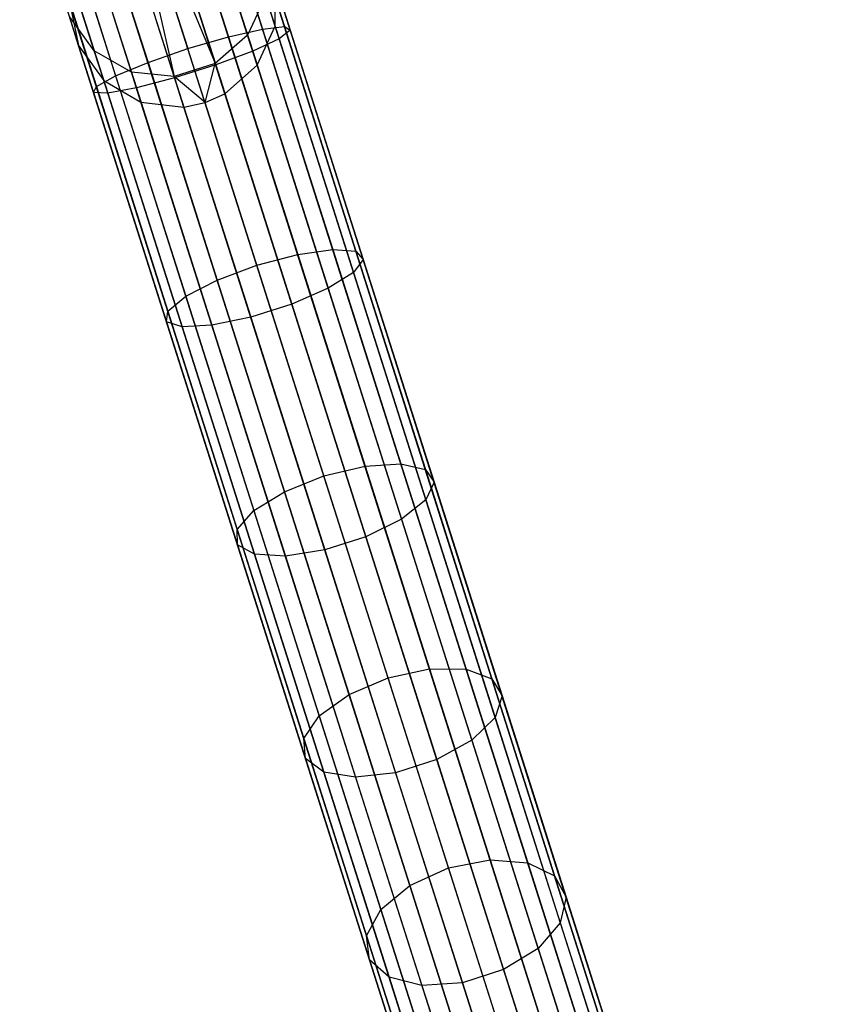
# Model space of a CAD drawing. Extents: x -102 to 102, y -101 to 102.
# Tile 269 of 481: x 23.53 to 31.51, y -88.18 to -78.69. Entities that reach past the tile are written whole.
import ezdxf

# ---------------------------------------------------------------- set-up
doc = ezdxf.new("R2010")
doc.units = 0
doc.header["$LTSCALE"] = 25.4
doc.layers.get('0').update_dxf_attribs({"linetype": 'CONTINUOUS'})

# ---------------------------------------------------------------- blocks, each defined once
blk = doc.blocks.new('NL2500011659_STL')
at = {"color": 0}
for p, q in [((25.4265, -76.5527, -7.3955), (26.1391, -78.7927, -7.5334)), ((25.4265, -76.5527, -7.3955), (26.1391, -78.7927, -7.5334)), ((25.187, -76.6289, -8.1691), (25.8721, -78.7827, -8.3017)), ((25.187, -76.6289, -8.1691), (25.8721, -78.7827, -8.3017)), ((25.3041, -76.5917, -7), (26.0307, -78.8757, -7.1406)), ((25.3041, -76.5917, -7), (26.0307, -78.8757, -7.1406)), ((25.3851, -76.5659, -7.809), (26.083, -78.7598, -7.9441)), ((25.3851, -76.5659, -7.809), (26.083, -78.7598, -7.9441)), ((24.8664, -76.7309, -8.4135), (25.5429, -78.8574, -8.5444)), ((24.8664, -76.7309, -8.4135), (25.5429, -78.8574, -8.5444)), ((25.0389, -76.676, -6.691), (25.7765, -78.9945, -6.8337)), ((25.0389, -76.676, -6.691), (25.7765, -78.9945, -6.8337)), ((24.6769, -76.7912, -6.5218), (25.4205, -79.1285, -6.6657)), ((24.6769, -76.7912, -6.5218), (25.4205, -79.1285, -6.6657)), ((24.2807, -76.9172, -6.5218), (25.0242, -79.2545, -6.6657)), ((24.2807, -76.9172, -6.5218), (25.0242, -79.2545, -6.6657)), ((24.4788, -76.8542, -6.5), (25.4205, -79.1285, -6.6657)), ((24.4788, -76.8542, -6.5), (25.4205, -79.1285, -6.6657)), ((24.4788, -76.8542, -6.5), (25.0242, -79.2545, -6.6657)), ((24.4788, -76.8542, -6.5), (25.0242, -79.2545, -6.6657)), ((24.4788, -76.8542, -8.5), (25.1522, -78.9711, -8.6303)), ((24.4788, -76.8542, -8.5), (25.1522, -78.9711, -8.6303)), ((23.9187, -77.0324, -6.691), (24.6562, -79.3509, -6.8337)), ((23.9187, -77.0324, -6.691), (24.6562, -79.3509, -6.8337)), ((24.0912, -76.9775, -8.4135), (24.7677, -79.104, -8.5444)), ((24.0912, -76.9775, -8.4135), (24.7677, -79.104, -8.5444)), ((23.6535, -77.1167, -7), (24.3801, -79.4008, -7.1406)), ((23.6535, -77.1167, -7), (24.3801, -79.4008, -7.1406)), ((23.7706, -77.0795, -8.1691), (24.4558, -79.2333, -8.3017)), ((23.7706, -77.0795, -8.1691), (24.4558, -79.2333, -8.3017)), ((23.5311, -77.1557, -7.3955), (24.2436, -79.3957, -7.5334)), ((23.5311, -77.1557, -7.3955), (24.2436, -79.3957, -7.5334)), ((23.5725, -77.1425, -7.809), (24.2704, -79.3364, -7.9441)), ((23.5725, -77.1425, -7.809), (24.2704, -79.3364, -7.9441)), ((30.2246, -94.916, -28.8254), (24.713, -77.5906, -288.8254)), ((30.2246, -94.916, -28.8254), (24.713, -77.5906, -288.8254)), ((30.6384, -94.8749, -28.8314), (25.1268, -77.5495, -288.8314)), ((30.6384, -94.8749, -28.8314), (25.1268, -77.5495, -288.8314)), ((31.0329, -95.0052, -28.8485), (25.5213, -77.6798, -288.8484)), ((31.0329, -95.0052, -28.8485), (25.5213, -77.6798, -288.8484)), ((29.8632, -95.1215, -28.8314), (24.3516, -77.7961, -288.8314)), ((29.8632, -95.1215, -28.8314), (24.3516, -77.7961, -288.8314)), ((31.3399, -95.2845, -28.8736), (25.8283, -77.9591, -288.8736)), ((31.3399, -95.2845, -28.8736), (25.8283, -77.9591, -288.8736)), ((29.6165, -95.4558, -28.8485), (24.1049, -78.1304, -288.8484)), ((29.6165, -95.4558, -28.8485), (24.1049, -78.1304, -288.8484)), ((25.7276, -78.841, -291.3333), (25.5525, -78.2904, -293.6641)), ((25.7276, -78.841, -291.3333), (25.5525, -78.2904, -293.6641)), ((25.9919, -78.754, -288.93), (25.9948, -78.3391, -288.9024)), ((25.9919, -78.754, -288.93), (25.9948, -78.3391, -288.9024)), ((31.5064, -95.6645, -28.9024), (25.9948, -78.3391, -288.9024)), ((31.5064, -95.6645, -28.9024), (25.9948, -78.3391, -288.9024)), ((24.2502, -78.9923, -291.2764), (24.0776, -78.4499, -293.5725)), ((24.2502, -78.9923, -291.2764), (24.0776, -78.4499, -293.5725)), ((29.5273, -95.8612, -28.8736), (24.0157, -78.5358, -288.8736)), ((24.0157, -78.5358, -288.8736), (24.0993, -78.9421, -288.9024)), ((29.5273, -95.8612, -28.8736), (24.0157, -78.5358, -288.8736)), ((24.0157, -78.5358, -288.8736), (24.0993, -78.9421, -288.9024)), ((25.9007, -78.4672, -291.2764), (25.7276, -78.841, -291.3333)), ((25.9007, -78.4672, -291.2764), (25.7276, -78.841, -291.3333)), ((25.9919, -78.754, -288.93), (25.9007, -78.4672, -291.2764)), ((25.9919, -78.754, -288.93), (25.9007, -78.4672, -291.2764)), ((25.416, -79.1146, -291.3645), (25.2395, -78.5595, -293.7142)), ((25.416, -79.1146, -291.3645), (25.2395, -78.5595, -293.7142)), ((24.2502, -78.9923, -291.2764), (24.0099, -78.6609, -291.2036)), ((24.0993, -78.9421, -288.9024), (24.0099, -78.6609, -291.2036)), ((24.2502, -78.9923, -291.2764), (24.0099, -78.6609, -291.2036)), ((24.0993, -78.9421, -288.9024), (24.0099, -78.6609, -291.2036)), ((24.6074, -79.1974, -291.3333), (24.4322, -78.6468, -293.6641)), ((24.6074, -79.1974, -291.3333), (24.4322, -78.6468, -293.6641)), ((25.0198, -79.2406, -291.3645), (24.8432, -78.6856, -293.7142)), ((25.0198, -79.2406, -291.3645), (24.8432, -78.6856, -293.7142)), ((25.5429, -78.8574, -8.5444), (25.8721, -78.7827, -8.3017)), ((25.5429, -78.8574, -8.5444), (25.8721, -78.7827, -8.3017)), ((25.8202, -79.1321, -288.9516), (25.9919, -78.754, -288.93)), ((25.8202, -79.1321, -288.9516), (25.9919, -78.754, -288.93)), ((25.8721, -78.7827, -8.3017), (26.083, -78.7598, -7.9441)), ((25.8721, -78.7827, -8.3017), (26.083, -78.7598, -7.9441)), ((25.8721, -78.7827, -8.3017), (26.5479, -80.9069, -8.6976)), ((25.8721, -78.7827, -8.3017), (26.5479, -80.9069, -8.6976)), ((31.5035, -96.0794, -28.93), (25.9919, -78.754, -288.93)), ((31.5035, -96.0794, -28.93), (25.9919, -78.754, -288.93)), ((26.1391, -78.7927, -7.5334), (26.0307, -78.8757, -7.1406)), ((26.1391, -78.7927, -7.5334), (26.0307, -78.8757, -7.1406)), ((26.083, -78.7598, -7.9441), (26.7714, -80.9236, -8.3474)), ((26.083, -78.7598, -7.9441), (26.7714, -80.9236, -8.3474)), ((26.083, -78.7598, -7.9441), (26.1391, -78.7927, -7.5334)), ((26.083, -78.7598, -7.9441), (26.1391, -78.7927, -7.5334)), ((26.1391, -78.7927, -7.5334), (26.8419, -81.0019, -7.9451)), ((26.1391, -78.7927, -7.5334), (26.8419, -81.0019, -7.9451)), ((25.1522, -78.9711, -8.6303), (25.5429, -78.8574, -8.5444)), ((25.1522, -78.9711, -8.6303), (25.5429, -78.8574, -8.5444)), ((25.7276, -78.841, -291.3333), (25.416, -79.1146, -291.3645)), ((25.7276, -78.841, -291.3333), (25.416, -79.1146, -291.3645)), ((25.5429, -78.8574, -8.5444), (26.2101, -80.9548, -8.9354)), ((25.5429, -78.8574, -8.5444), (26.2101, -80.9548, -8.9354)), ((25.8202, -79.1321, -288.9516), (25.7276, -78.841, -291.3333)), ((25.8202, -79.1321, -288.9516), (25.7276, -78.841, -291.3333)), ((26.0307, -78.8757, -7.1406), (25.7765, -78.9945, -6.8337)), ((26.0307, -78.8757, -7.1406), (25.7765, -78.9945, -6.8337)), ((26.0307, -78.8757, -7.1406), (26.7473, -81.1284, -7.5605)), ((26.0307, -78.8757, -7.1406), (26.7473, -81.1284, -7.5605)), ((29.611, -96.2675, -28.9024), (24.0993, -78.9421, -288.9024)), ((24.0993, -78.9421, -288.9024), (24.3414, -79.279, -288.93)), ((29.611, -96.2675, -28.9024), (24.0993, -78.9421, -288.9024)), ((24.0993, -78.9421, -288.9024), (24.3414, -79.279, -288.93)), ((24.6074, -79.1974, -291.3333), (24.2502, -78.9923, -291.2764)), ((24.3414, -79.279, -288.93), (24.2502, -78.9923, -291.2764)), ((24.6074, -79.1974, -291.3333), (24.2502, -78.9923, -291.2764)), ((24.3414, -79.279, -288.93), (24.2502, -78.9923, -291.2764)), ((24.7677, -79.104, -8.5444), (25.1522, -78.9711, -8.6303)), ((24.7677, -79.104, -8.5444), (25.1522, -78.9711, -8.6303)), ((25.8164, -81.059, -9.0195), (25.1522, -78.9711, -8.6303)), ((25.8164, -81.059, -9.0195), (25.1522, -78.9711, -8.6303)), ((25.7765, -78.9945, -6.8337), (25.4205, -79.1285, -6.6657)), ((25.7765, -78.9945, -6.8337), (25.4205, -79.1285, -6.6657)), ((25.7765, -78.9945, -6.8337), (26.5039, -81.2811, -7.2599)), ((25.7765, -78.9945, -6.8337), (26.5039, -81.2811, -7.2599)), ((24.4558, -79.2333, -8.3017), (24.7677, -79.104, -8.5444)), ((24.4558, -79.2333, -8.3017), (24.7677, -79.104, -8.5444)), ((24.7677, -79.104, -8.5444), (25.4349, -81.2014, -8.9354)), ((24.7677, -79.104, -8.5444), (25.4349, -81.2014, -8.9354)), ((25.416, -79.1146, -291.3645), (25.0198, -79.2406, -291.3645)), ((25.416, -79.1146, -291.3645), (25.0198, -79.2406, -291.3645)), ((25.3179, -79.4918, -288.9649), (25.416, -79.1146, -291.3645)), ((25.3179, -79.4918, -288.9649), (25.416, -79.1146, -291.3645)), ((25.5094, -79.408, -288.9633), (25.416, -79.1146, -291.3645)), ((25.5094, -79.408, -288.9633), (25.416, -79.1146, -291.3645)), ((25.0198, -79.2406, -291.3645), (24.6074, -79.1974, -291.3333)), ((24.7, -79.4885, -288.9516), (24.6074, -79.1974, -291.3333)), ((25.0198, -79.2406, -291.3645), (24.6074, -79.1974, -291.3333)), ((24.7, -79.4885, -288.9516), (24.6074, -79.1974, -291.3333)), ((25.4205, -79.1285, -6.6657), (25.0242, -79.2545, -6.6657)), ((25.4205, -79.1285, -6.6657), (25.0242, -79.2545, -6.6657)), ((25.4205, -79.1285, -6.6657), (26.1538, -81.4337, -7.0954)), ((25.4205, -79.1285, -6.6657), (26.1538, -81.4337, -7.0954)), ((25.5094, -79.408, -288.9633), (25.8202, -79.1321, -288.9516)), ((25.5094, -79.408, -288.9633), (25.8202, -79.1321, -288.9516)), ((31.3318, -96.4575, -28.9515), (25.8202, -79.1321, -288.9516)), ((31.3318, -96.4575, -28.9515), (25.8202, -79.1321, -288.9516)), ((24.2704, -79.3364, -7.9441), (24.4558, -79.2333, -8.3017)), ((24.2704, -79.3364, -7.9441), (24.4558, -79.2333, -8.3017)), ((29.853, -96.6045, -28.93), (24.3414, -79.279, -288.93)), ((24.3414, -79.279, -288.93), (24.7, -79.4885, -288.9516)), ((29.853, -96.6045, -28.93), (24.3414, -79.279, -288.93)), ((24.3414, -79.279, -288.93), (24.7, -79.4885, -288.9516)), ((24.4558, -79.2333, -8.3017), (25.1315, -81.3575, -8.6976)), ((24.4558, -79.2333, -8.3017), (25.1315, -81.3575, -8.6976)), ((25.0242, -79.2545, -6.6657), (24.6562, -79.3509, -6.8337)), ((25.0242, -79.2545, -6.6657), (24.6562, -79.3509, -6.8337)), ((25.3179, -79.4918, -288.9649), (25.0198, -79.2406, -291.3645)), ((25.3179, -79.4918, -288.9649), (25.0198, -79.2406, -291.3645)), ((25.1131, -79.5341, -288.9633), (25.0198, -79.2406, -291.3645)), ((25.1131, -79.5341, -288.9633), (25.0198, -79.2406, -291.3645)), ((25.0242, -79.2545, -6.6657), (25.7576, -81.5598, -7.0954)), ((25.0242, -79.2545, -6.6657), (25.7576, -81.5598, -7.0954)), ((24.2436, -79.3957, -7.5334), (24.2704, -79.3364, -7.9441)), ((24.2436, -79.3957, -7.5334), (24.2704, -79.3364, -7.9441)), ((24.3801, -79.4008, -7.1406), (24.2436, -79.3957, -7.5334)), ((24.2436, -79.3957, -7.5334), (24.9465, -81.6049, -7.9451)), ((24.2436, -79.3957, -7.5334), (24.9465, -81.6049, -7.9451)), ((24.3801, -79.4008, -7.1406), (24.2436, -79.3957, -7.5334)), ((24.2704, -79.3364, -7.9441), (24.9588, -81.5002, -8.3474)), ((24.2704, -79.3364, -7.9441), (24.9588, -81.5002, -8.3474)), ((24.6562, -79.3509, -6.8337), (24.3801, -79.4008, -7.1406)), ((24.6562, -79.3509, -6.8337), (24.3801, -79.4008, -7.1406)), ((24.3801, -79.4008, -7.1406), (25.0968, -81.6535, -7.5605)), ((24.3801, -79.4008, -7.1406), (25.0968, -81.6535, -7.5605)), ((24.6562, -79.3509, -6.8337), (25.3837, -81.6375, -7.2599)), ((24.6562, -79.3509, -6.8337), (25.3837, -81.6375, -7.2599)), ((30.2116, -96.8139, -28.9515), (24.7, -79.4885, -288.9516)), ((24.7, -79.4885, -288.9516), (25.1131, -79.5341, -288.9633)), ((30.2116, -96.8139, -28.9515), (24.7, -79.4885, -288.9516)), ((24.7, -79.4885, -288.9516), (25.1131, -79.5341, -288.9633)), ((25.1131, -79.5341, -288.9633), (25.3179, -79.4918, -288.9649)), ((25.1131, -79.5341, -288.9633), (25.3179, -79.4918, -288.9649)), ((25.3179, -79.4918, -288.9649), (25.5094, -79.408, -288.9633)), ((25.3179, -79.4918, -288.9649), (25.5094, -79.408, -288.9633)), ((30.8295, -96.8172, -28.9649), (25.3179, -79.4918, -288.9649)), ((30.8295, -96.8172, -28.9649), (25.3179, -79.4918, -288.9649)), ((31.021, -96.7334, -28.9634), (25.5094, -79.408, -288.9633)), ((31.021, -96.7334, -28.9634), (25.5094, -79.408, -288.9633)), ((30.6247, -96.8595, -28.9634), (25.1131, -79.5341, -288.9633)), ((30.6247, -96.8595, -28.9634), (25.1131, -79.5341, -288.9633)), ((26.2101, -80.9548, -8.9354), (26.5479, -80.9069, -8.6976)), ((26.2101, -80.9548, -8.9354), (26.5479, -80.9069, -8.6976)), ((26.5479, -80.9069, -8.6976), (27.205, -82.9725, -9.3515)), ((26.5479, -80.9069, -8.6976), (27.205, -82.9725, -9.3515)), ((26.5479, -80.9069, -8.6976), (26.7714, -80.9236, -8.3474)), ((26.5479, -80.9069, -8.6976), (26.7714, -80.9236, -8.3474)), ((26.7714, -80.9236, -8.3474), (27.4407, -83.0276, -9.0134)), ((26.7714, -80.9236, -8.3474), (27.4407, -83.0276, -9.0134)), ((26.7714, -80.9236, -8.3474), (26.8419, -81.0019, -7.9451)), ((26.7714, -80.9236, -8.3474), (26.8419, -81.0019, -7.9451)), ((25.8164, -81.059, -9.0195), (26.2101, -80.9548, -8.9354)), ((25.8164, -81.059, -9.0195), (26.2101, -80.9548, -8.9354)), ((26.2101, -80.9548, -8.9354), (26.8589, -82.9942, -9.5809)), ((26.2101, -80.9548, -8.9354), (26.8589, -82.9942, -9.5809)), ((26.8419, -81.0019, -7.9451), (26.7473, -81.1284, -7.5605)), ((26.8419, -81.0019, -7.9451), (26.7473, -81.1284, -7.5605)), ((26.8419, -81.0019, -7.9451), (27.5253, -83.1501, -8.6251)), ((26.8419, -81.0019, -7.9451), (27.5253, -83.1501, -8.6251)), ((25.4349, -81.2014, -8.9354), (25.8164, -81.059, -9.0195)), ((25.4349, -81.2014, -8.9354), (25.8164, -81.059, -9.0195)), ((26.4623, -83.0892, -9.6621), (25.8164, -81.059, -9.0195)), ((26.4623, -83.0892, -9.6621), (25.8164, -81.059, -9.0195)), ((25.1315, -81.3575, -8.6976), (25.4349, -81.2014, -8.9354)), ((25.1315, -81.3575, -8.6976), (25.4349, -81.2014, -8.9354)), ((25.4349, -81.2014, -8.9354), (26.0837, -83.2409, -9.5809)), ((25.4349, -81.2014, -8.9354), (26.0837, -83.2409, -9.5809)), ((26.7473, -81.1284, -7.5605), (26.5039, -81.2811, -7.2599)), ((26.7473, -81.1284, -7.5605), (26.5039, -81.2811, -7.2599)), ((26.7473, -81.1284, -7.5605), (27.4441, -83.3189, -8.2538)), ((26.7473, -81.1284, -7.5605), (27.4441, -83.3189, -8.2538)), ((26.5039, -81.2811, -7.2599), (26.1538, -81.4337, -7.0954)), ((26.5039, -81.2811, -7.2599), (26.1538, -81.4337, -7.0954)), ((26.5039, -81.2811, -7.2599), (27.2112, -83.5046, -7.9637)), ((26.5039, -81.2811, -7.2599), (27.2112, -83.5046, -7.9637)), ((24.9588, -81.5002, -8.3474), (25.1315, -81.3575, -8.6976)), ((24.9588, -81.5002, -8.3474), (25.1315, -81.3575, -8.6976)), ((25.1315, -81.3575, -8.6976), (25.7886, -83.423, -9.3515)), ((25.1315, -81.3575, -8.6976), (25.7886, -83.423, -9.3515)), ((26.1538, -81.4337, -7.0954), (25.7576, -81.5598, -7.0954)), ((26.1538, -81.4337, -7.0954), (25.7576, -81.5598, -7.0954)), ((26.1538, -81.4337, -7.0954), (26.8669, -83.6753, -7.805)), ((26.1538, -81.4337, -7.0954), (26.8669, -83.6753, -7.805)), ((24.9465, -81.6049, -7.9451), (24.9588, -81.5002, -8.3474)), ((24.9465, -81.6049, -7.9451), (24.9588, -81.5002, -8.3474)), ((24.9588, -81.5002, -8.3474), (25.6281, -83.6042, -9.0134)), ((24.9588, -81.5002, -8.3474), (25.6281, -83.6042, -9.0134)), ((25.7576, -81.5598, -7.0954), (25.3837, -81.6375, -7.2599)), ((25.7576, -81.5598, -7.0954), (25.3837, -81.6375, -7.2599)), ((25.7576, -81.5598, -7.0954), (26.4707, -83.8014, -7.805)), ((25.7576, -81.5598, -7.0954), (26.4707, -83.8014, -7.805)), ((25.0968, -81.6535, -7.5605), (24.9465, -81.6049, -7.9451)), ((24.9465, -81.6049, -7.9451), (25.6299, -83.7531, -8.6251)), ((24.9465, -81.6049, -7.9451), (25.6299, -83.7531, -8.6251)), ((25.0968, -81.6535, -7.5605), (24.9465, -81.6049, -7.9451)), ((25.3837, -81.6375, -7.2599), (25.0968, -81.6535, -7.5605)), ((25.3837, -81.6375, -7.2599), (25.0968, -81.6535, -7.5605)), ((25.0968, -81.6535, -7.5605), (25.7936, -83.844, -8.2538)), ((25.0968, -81.6535, -7.5605), (25.7936, -83.844, -8.2538)), ((25.3837, -81.6375, -7.2599), (26.091, -83.861, -7.9637)), ((25.3837, -81.6375, -7.2599), (26.091, -83.861, -7.9637)), ((26.4623, -83.0892, -9.6621), (26.8589, -82.9942, -9.5809)), ((26.4623, -83.0892, -9.6621), (26.8589, -82.9942, -9.5809)), ((26.8589, -82.9942, -9.5809), (27.205, -82.9725, -9.3515)), ((26.8589, -82.9942, -9.5809), (27.205, -82.9725, -9.3515)), ((26.8589, -82.9942, -9.5809), (27.4804, -84.9478, -10.4723)), ((26.8589, -82.9942, -9.5809), (27.4804, -84.9478, -10.4723)), ((27.205, -82.9725, -9.3515), (27.8344, -84.951, -10.2542)), ((27.205, -82.9725, -9.3515), (27.8344, -84.951, -10.2542)), ((27.205, -82.9725, -9.3515), (27.4407, -83.0276, -9.0134)), ((27.205, -82.9725, -9.3515), (27.4407, -83.0276, -9.0134)), ((26.0837, -83.2409, -9.5809), (26.4623, -83.0892, -9.6621)), ((26.0837, -83.2409, -9.5809), (26.4623, -83.0892, -9.6621)), ((27.0809, -85.0339, -10.5494), (26.4623, -83.0892, -9.6621)), ((27.0809, -85.0339, -10.5494), (26.4623, -83.0892, -9.6621)), ((27.4407, -83.0276, -9.0134), (28.0819, -85.043, -9.933)), ((27.4407, -83.0276, -9.0134), (28.0819, -85.043, -9.933)), ((27.4407, -83.0276, -9.0134), (27.5253, -83.1501, -8.6251)), ((27.4407, -83.0276, -9.0134), (27.5253, -83.1501, -8.6251)), ((27.5253, -83.1501, -8.6251), (27.4441, -83.3189, -8.2538)), ((27.5253, -83.1501, -8.6251), (27.4441, -83.3189, -8.2538)), ((27.5253, -83.1501, -8.6251), (28.1799, -85.2079, -9.564)), ((27.5253, -83.1501, -8.6251), (28.1799, -85.2079, -9.564)), ((25.7886, -83.423, -9.3515), (26.0837, -83.2409, -9.5809)), ((25.7886, -83.423, -9.3515), (26.0837, -83.2409, -9.5809)), ((26.0837, -83.2409, -9.5809), (26.7052, -85.1944, -10.4723)), ((26.0837, -83.2409, -9.5809), (26.7052, -85.1944, -10.4723)), ((27.4441, -83.3189, -8.2538), (27.2112, -83.5046, -7.9637)), ((27.4441, -83.3189, -8.2538), (27.2112, -83.5046, -7.9637)), ((27.4441, -83.3189, -8.2538), (28.1116, -85.4171, -9.2112)), ((27.4441, -83.3189, -8.2538), (28.1116, -85.4171, -9.2112)), ((25.6281, -83.6042, -9.0134), (25.7886, -83.423, -9.3515)), ((25.6281, -83.6042, -9.0134), (25.7886, -83.423, -9.3515)), ((25.7886, -83.423, -9.3515), (26.4181, -85.4016, -10.2542)), ((25.7886, -83.423, -9.3515), (26.4181, -85.4016, -10.2542)), ((27.2112, -83.5046, -7.9637), (26.8669, -83.6753, -7.805)), ((27.2112, -83.5046, -7.9637), (26.8669, -83.6753, -7.805)), ((27.2112, -83.5046, -7.9637), (27.8888, -85.6345, -8.9355)), ((27.2112, -83.5046, -7.9637), (27.8888, -85.6345, -8.9355)), ((25.6299, -83.7531, -8.6251), (25.6281, -83.6042, -9.0134)), ((25.6281, -83.6042, -9.0134), (26.2692, -85.6196, -9.933)), ((25.6281, -83.6042, -9.0134), (26.2692, -85.6196, -9.933)), ((25.6299, -83.7531, -8.6251), (25.6281, -83.6042, -9.0134)), ((25.7936, -83.844, -8.2538), (25.6299, -83.7531, -8.6251)), ((25.6299, -83.7531, -8.6251), (26.2845, -85.8109, -9.564)), ((25.6299, -83.7531, -8.6251), (26.2845, -85.8109, -9.564)), ((25.7936, -83.844, -8.2538), (25.6299, -83.7531, -8.6251)), ((26.8669, -83.6753, -7.805), (26.4707, -83.8014, -7.805)), ((26.8669, -83.6753, -7.805), (26.4707, -83.8014, -7.805)), ((26.8669, -83.6753, -7.805), (27.55, -85.8224, -8.7846)), ((26.8669, -83.6753, -7.805), (27.55, -85.8224, -8.7846)), ((26.091, -83.861, -7.9637), (25.7936, -83.844, -8.2538)), ((25.7936, -83.844, -8.2538), (26.4611, -85.9422, -9.2112)), ((25.7936, -83.844, -8.2538), (26.4611, -85.9422, -9.2112)), ((26.091, -83.861, -7.9637), (25.7936, -83.844, -8.2538)), ((26.4707, -83.8014, -7.805), (26.091, -83.861, -7.9637)), ((26.4707, -83.8014, -7.805), (26.091, -83.861, -7.9637)), ((26.091, -83.861, -7.9637), (26.7685, -85.9908, -8.9355)), ((26.091, -83.861, -7.9637), (26.7685, -85.9908, -8.9355)), ((26.4707, -83.8014, -7.805), (27.1537, -85.9485, -8.7846)), ((26.4707, -83.8014, -7.805), (27.1537, -85.9485, -8.7846)), ((27.0809, -85.0339, -10.5494), (27.4804, -84.9478, -10.4723)), ((27.0809, -85.0339, -10.5494), (27.4804, -84.9478, -10.4723)), ((27.4804, -84.9478, -10.4723), (28.066, -86.7886, -11.5972)), ((27.4804, -84.9478, -10.4723), (28.066, -86.7886, -11.5972)), ((27.4804, -84.9478, -10.4723), (27.8344, -84.951, -10.2542)), ((27.4804, -84.9478, -10.4723), (27.8344, -84.951, -10.2542)), ((27.8344, -84.951, -10.2542), (28.4275, -86.8154, -11.3936)), ((27.8344, -84.951, -10.2542), (28.4275, -86.8154, -11.3936)), ((27.8344, -84.951, -10.2542), (28.0819, -85.043, -9.933)), ((27.8344, -84.951, -10.2542), (28.0819, -85.043, -9.933)), ((26.7052, -85.1944, -10.4723), (27.0809, -85.0339, -10.5494)), ((26.7052, -85.1944, -10.4723), (27.0809, -85.0339, -10.5494)), ((27.6639, -86.8663, -11.6692), (27.0809, -85.0339, -10.5494)), ((27.6639, -86.8663, -11.6692), (27.0809, -85.0339, -10.5494)), ((28.0819, -85.043, -9.933), (28.686, -86.9421, -11.0935)), ((28.0819, -85.043, -9.933), (28.686, -86.9421, -11.0935)), ((28.0819, -85.043, -9.933), (28.1799, -85.2079, -9.564)), ((28.0819, -85.043, -9.933), (28.1799, -85.2079, -9.564)), ((26.4181, -85.4016, -10.2542), (26.7052, -85.1944, -10.4723)), ((26.4181, -85.4016, -10.2542), (26.7052, -85.1944, -10.4723)), ((26.7052, -85.1944, -10.4723), (27.2908, -87.0352, -11.5972)), ((26.7052, -85.1944, -10.4723), (27.2908, -87.0352, -11.5972)), ((28.1799, -85.2079, -9.564), (28.1116, -85.4171, -9.2112)), ((28.1799, -85.2079, -9.564), (28.1116, -85.4171, -9.2112)), ((28.1799, -85.2079, -9.564), (28.7967, -87.1469, -10.749)), ((28.1799, -85.2079, -9.564), (28.7967, -87.1469, -10.749)), ((26.2692, -85.6196, -9.933), (26.4181, -85.4016, -10.2542)), ((26.2692, -85.6196, -9.933), (26.4181, -85.4016, -10.2542)), ((26.4181, -85.4016, -10.2542), (27.0112, -87.266, -11.3936)), ((26.4181, -85.4016, -10.2542), (27.0112, -87.266, -11.3936)), ((28.1116, -85.4171, -9.2112), (27.8888, -85.6345, -8.9355)), ((28.1116, -85.4171, -9.2112), (27.8888, -85.6345, -8.9355)), ((28.1116, -85.4171, -9.2112), (28.7406, -87.3942, -10.4195)), ((28.1116, -85.4171, -9.2112), (28.7406, -87.3942, -10.4195)), ((26.2845, -85.8109, -9.564), (26.2692, -85.6196, -9.933)), ((26.2692, -85.6196, -9.933), (26.8734, -87.5188, -11.0935)), ((26.2692, -85.6196, -9.933), (26.8734, -87.5188, -11.0935)), ((26.2845, -85.8109, -9.564), (26.2692, -85.6196, -9.933)), ((27.8888, -85.6345, -8.9355), (27.55, -85.8224, -8.7846)), ((27.8888, -85.6345, -8.9355), (27.55, -85.8224, -8.7846)), ((27.8888, -85.6345, -8.9355), (28.5272, -87.6414, -10.162)), ((27.8888, -85.6345, -8.9355), (28.5272, -87.6414, -10.162)), ((26.4611, -85.9422, -9.2112), (26.2845, -85.8109, -9.564)), ((26.2845, -85.8109, -9.564), (26.9013, -87.7499, -10.749)), ((26.2845, -85.8109, -9.564), (26.9013, -87.7499, -10.749)), ((26.4611, -85.9422, -9.2112), (26.2845, -85.8109, -9.564)), ((27.55, -85.8224, -8.7846), (27.1537, -85.9485, -8.7846)), ((27.55, -85.8224, -8.7846), (27.1537, -85.9485, -8.7846)), ((27.55, -85.8224, -8.7846), (28.1936, -87.8457, -10.0211)), ((27.55, -85.8224, -8.7846), (28.1936, -87.8457, -10.0211)), ((26.7685, -85.9908, -8.9355), (26.4611, -85.9422, -9.2112)), ((26.4611, -85.9422, -9.2112), (27.09, -87.9193, -10.4195)), ((26.4611, -85.9422, -9.2112), (27.09, -87.9193, -10.4195)), ((26.7685, -85.9908, -8.9355), (26.4611, -85.9422, -9.2112)), ((27.1537, -85.9485, -8.7846), (26.7685, -85.9908, -8.9355)), ((27.1537, -85.9485, -8.7846), (26.7685, -85.9908, -8.9355)), ((27.1537, -85.9485, -8.7846), (27.7973, -87.9717, -10.0211)), ((27.1537, -85.9485, -8.7846), (27.7973, -87.9717, -10.0211)), ((26.7685, -85.9908, -8.9355), (27.407, -87.9978, -10.162)), ((26.7685, -85.9908, -8.9355), (27.407, -87.9978, -10.162)), ((27.6639, -86.8663, -11.6692), (28.066, -86.7886, -11.5972)), ((27.6639, -86.8663, -11.6692), (28.066, -86.7886, -11.5972)), ((28.066, -86.7886, -11.5972), (28.6077, -88.4914, -12.9403)), ((28.066, -86.7886, -11.5972), (28.6077, -88.4914, -12.9403)), ((28.066, -86.7886, -11.5972), (28.4275, -86.8154, -11.3936)), ((28.066, -86.7886, -11.5972), (28.4275, -86.8154, -11.3936)), ((27.2908, -87.0352, -11.5972), (27.6639, -86.8663, -11.6692)), ((27.2908, -87.0352, -11.5972), (27.6639, -86.8663, -11.6692)), ((28.2031, -88.5615, -13.0062), (27.6639, -86.8663, -11.6692)), ((28.2031, -88.5615, -13.0062), (27.6639, -86.8663, -11.6692)), ((28.4275, -86.8154, -11.3936), (28.9762, -88.54, -12.7538)), ((28.4275, -86.8154, -11.3936), (28.9762, -88.54, -12.7538)), ((28.4275, -86.8154, -11.3936), (28.686, -86.9421, -11.0935)), ((28.4275, -86.8154, -11.3936), (28.686, -86.9421, -11.0935)), ((28.686, -86.9421, -11.0935), (29.2449, -88.6989, -12.4791)), ((28.686, -86.9421, -11.0935), (29.2449, -88.6989, -12.4791)), ((28.686, -86.9421, -11.0935), (28.7967, -87.1469, -10.749)), ((28.686, -86.9421, -11.0935), (28.7967, -87.1469, -10.749)), ((27.0112, -87.266, -11.3936), (27.2908, -87.0352, -11.5972)), ((27.0112, -87.266, -11.3936), (27.2908, -87.0352, -11.5972)), ((27.2908, -87.0352, -11.5972), (27.8325, -88.738, -12.9403)), ((27.2908, -87.0352, -11.5972), (27.8325, -88.738, -12.9403)), ((28.7967, -87.1469, -10.749), (28.7406, -87.3942, -10.4195)), ((28.7967, -87.1469, -10.749), (28.7406, -87.3942, -10.4195)), ((28.7967, -87.1469, -10.749), (29.3674, -88.9406, -12.1637)), ((28.7967, -87.1469, -10.749), (29.3674, -88.9406, -12.1637)), ((26.8734, -87.5188, -11.0935), (27.0112, -87.266, -11.3936)), ((26.8734, -87.5188, -11.0935), (27.0112, -87.266, -11.3936)), ((27.0112, -87.266, -11.3936), (27.5598, -88.9906, -12.7538)), ((27.0112, -87.266, -11.3936), (27.5598, -88.9906, -12.7538)), ((28.7406, -87.3942, -10.4195), (28.5272, -87.6414, -10.162)), ((28.7406, -87.3942, -10.4195), (28.5272, -87.6414, -10.162)), ((28.7406, -87.3942, -10.4195), (29.3224, -89.2232, -11.862)), ((28.7406, -87.3942, -10.4195), (29.3224, -89.2232, -11.862)), ((26.9013, -87.7499, -10.749), (26.8734, -87.5188, -11.0935)), ((26.8734, -87.5188, -11.0935), (27.4323, -89.2755, -12.4791)), ((26.8734, -87.5188, -11.0935), (27.4323, -89.2755, -12.4791)), ((26.9013, -87.7499, -10.749), (26.8734, -87.5188, -11.0935)), ((28.5272, -87.6414, -10.162), (28.1936, -87.8457, -10.0211)), ((28.5272, -87.6414, -10.162), (28.1936, -87.8457, -10.0211)), ((28.5272, -87.6414, -10.162), (29.1179, -89.4979, -11.6263)), ((28.5272, -87.6414, -10.162), (29.1179, -89.4979, -11.6263)), ((27.09, -87.9193, -10.4195), (26.9013, -87.7499, -10.749)), ((26.9013, -87.7499, -10.749), (27.4719, -89.5435, -12.1637)), ((26.9013, -87.7499, -10.749), (27.4719, -89.5435, -12.1637)), ((27.09, -87.9193, -10.4195), (26.9013, -87.7499, -10.749)), ((28.1936, -87.8457, -10.0211), (27.7973, -87.9717, -10.0211)), ((28.1936, -87.8457, -10.0211), (27.7973, -87.9717, -10.0211)), ((28.1936, -87.8457, -10.0211), (28.789, -89.7173, -11.4973)), ((28.1936, -87.8457, -10.0211), (28.789, -89.7173, -11.4973)), ((27.407, -87.9978, -10.162), (27.09, -87.9193, -10.4195)), ((27.09, -87.9193, -10.4195), (27.6719, -89.7483, -11.862)), ((27.09, -87.9193, -10.4195), (27.6719, -89.7483, -11.862)), ((27.407, -87.9978, -10.162), (27.09, -87.9193, -10.4195)), ((27.7973, -87.9717, -10.0211), (27.407, -87.9978, -10.162)), ((27.7973, -87.9717, -10.0211), (27.407, -87.9978, -10.162)), ((27.407, -87.9978, -10.162), (27.9976, -89.8543, -11.6263)), ((27.407, -87.9978, -10.162), (27.9976, -89.8543, -11.6263)), ((27.7973, -87.9717, -10.0211), (28.3928, -89.8434, -11.4973)), ((27.7973, -87.9717, -10.0211), (28.3928, -89.8434, -11.4973))]:
    blk.add_line(p, q, dxfattribs=at)

msp = doc.modelspace()

# ---------------------------------------------------------------- block references
at = {"color": 0}
msp.add_blockref('NL2500011659_STL', (0, 0), dxfattribs=at)

doc.saveas('drawing.dxf')
